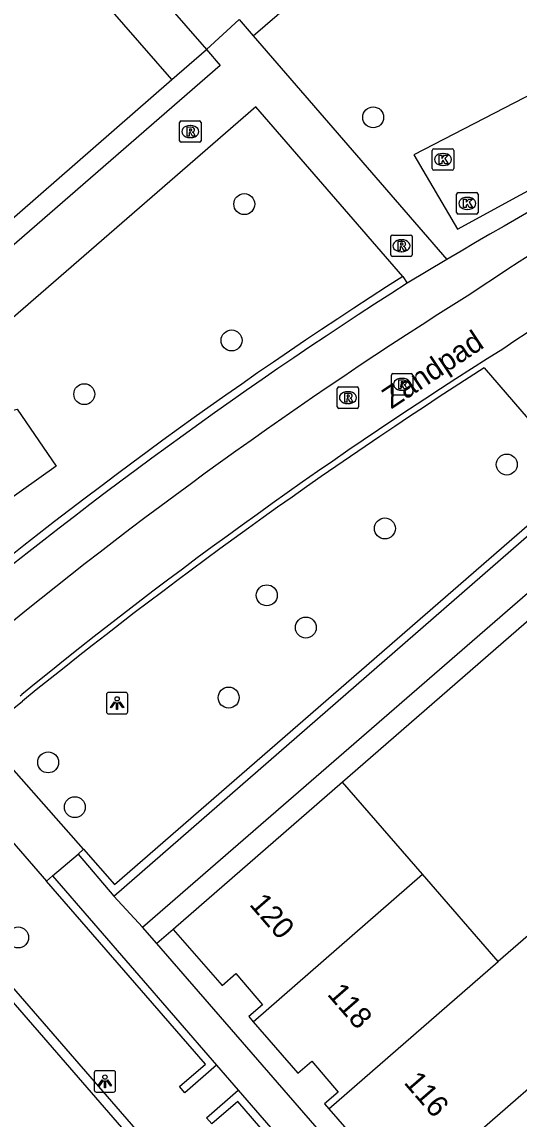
# Model space of a CAD drawing. Extents: x 155888 to 156864, y 383882 to 384671.
# Drawn here: x 156401.8 to 156425.1, y 384194.1 to 384245.3 of the extents above; entities that cross this region are included whole.
import ezdxf

# ---------------------------------------------------------------- set-up
doc = ezdxf.new("R2010")
doc.units = 0
for name, color, linetype in [('IMGEO_Boom', 7, 'Continuous'), ('IMGEO_Fietspad_gesloten', 7, 'Continuous'), ('IMGEO_Greppel_droge_sloot', 7, 'Continuous'), ('IMGEO_Groenvoorziening', 7, 'Continuous'), ('IMGEO_Haag', 7, 'Continuous'), ('IMGEO_Kolk', 7, 'Continuous'), ('IMGEO_Lichtpunt', 7, 'Continuous'), ('IMGEO_Muur', 7, 'Continuous'), ('IMGEO_Openbare_ruimte_label', 7, 'Continuous'), ('IMGEO_Pand', 7, 'Continuous'), ('IMGEO_Pand_nummerreeks', 7, 'Continuous'), ('IMGEO_Rijbaan_lokaal_gesloten', 7, 'Continuous'), ('IMGEO_Rijbaan_lokaal_open', 7, 'Continuous'), ('IMGEO_Rioolput', 7, 'Continuous'), ('IMGEO_Voetpad_open', 7, 'Continuous')]:
    doc.layers.add(name, color=color, linetype=linetype)

msp = doc.modelspace()

# ---------------------------------------------------------------- linework, layer by layer
at = {"layer": 'IMGEO_Boom'}
for centre in [(156418.24, 384240.823), (156412.22, 384236.774), (156411.626, 384230.412), (156404.747, 384227.906), (156424.479, 384224.622), (156418.785, 384221.638), (156413.271, 384218.519), (156415.094, 384217.013), (156411.49, 384213.746), (156403.061, 384210.724), (156404.306, 384208.634), (156401.66, 384202.553)]:
    msp.add_circle(centre, 0.489, dxfattribs=at)
at = {"layer": 'IMGEO_Fietspad_gesloten'}
msp.add_lwpolyline([(156401.748, 384213.827), (156401.836, 384213.898)], dxfattribs=at)
for centre, radius, start, end in [((156495.005, 384125.191), 129.416, 114.13728, 123.94123), ((156490.594, 384132.335), 118.055, 113.55203, 124.16998), ((156537.053, 384050.028), 215.365, 122.05638, 129.52025), ((156544.935, 384038.201), 226.598, 122.16964, 129.16167)]:
    msp.add_arc(centre, radius, start, end, dxfattribs=at)
at = {"layer": 'IMGEO_Greppel_droge_sloot'}
msp.add_lwpolyline([(156422.17, 384235.612), (156431.011, 384240.417), (156441.343, 384245.302), (156439.756, 384248.536), (156429.512, 384243.914), (156420.131, 384239.079), (156422.17, 384235.612)], dxfattribs=at)
at = {"layer": 'IMGEO_Groenvoorziening'}
msp.add_lwpolyline([(156403.428, 384224.546), (156400.183, 384222.251), (156397.278, 384226.11), (156401.616, 384227.204), (156403.428, 384224.546)], dxfattribs=at)
at = {"layer": 'IMGEO_Haag'}
for points in [[(156412.629, 384244.63), (156417.675, 384248.986), (156430.86, 384260.45)], [(156399.89, 384234.801), (156408.835, 384242.587)], [(156428.501, 384219.952), (156416.814, 384209.806)], [(156408.893, 384202.928), (156408.135, 384202.27)]]:
    msp.add_lwpolyline(points, dxfattribs=at)
at = {"layer": 'IMGEO_Kolk'}
for p, q in [((156420.999, 384238.43), (156420.999, 384239.282)), ((156421.074, 384239.356), (156421.926, 384239.356)), ((156421.487, 384239.136), (156421.512, 384239.136)), ((156422, 384239.282), (156422, 384238.43)), ((156421.51, 384238.576), (156421.485, 384238.576)), ((156421.926, 384238.356), (156421.074, 384238.356)), ((156422.135, 384236.382), (156422.135, 384237.234)), ((156422.21, 384237.308), (156423.062, 384237.308)), ((156422.623, 384237.088), (156422.648, 384237.088)), ((156423.136, 384237.234), (156423.136, 384236.382)), ((156422.646, 384236.528), (156422.621, 384236.528)), ((156423.062, 384236.308), (156422.21, 384236.308))]:
    msp.add_line(p, q, dxfattribs=at)
for points in [[(156420.999, 384238.43), (156420.999, 384239.282)], [(156421.074, 384239.356), (156421.926, 384239.356)], [(156421.32, 384239.056), (156421.443, 384239.056), (156421.443, 384238.905), (156421.573, 384239.056), (156421.737, 384239.056), (156421.591, 384238.905), (156421.744, 384238.656), (156421.592, 384238.656), (156421.507, 384238.82), (156421.443, 384238.753), (156421.443, 384238.656), (156421.32, 384238.656), (156421.32, 384239.056)], [(156422, 384239.282), (156422, 384238.43)], [(156421.926, 384238.356), (156421.074, 384238.356)], [(156422.135, 384236.382), (156422.135, 384237.234)], [(156422.21, 384237.308), (156423.062, 384237.308)], [(156422.456, 384237.008), (156422.579, 384237.008), (156422.579, 384236.857), (156422.709, 384237.008), (156422.873, 384237.008), (156422.727, 384236.857), (156422.88, 384236.608), (156422.728, 384236.608), (156422.643, 384236.772), (156422.579, 384236.705), (156422.579, 384236.608), (156422.456, 384236.608), (156422.456, 384237.008)], [(156423.136, 384237.234), (156423.136, 384236.382)], [(156423.062, 384236.308), (156422.21, 384236.308)]]:
    msp.add_lwpolyline(points, dxfattribs=at)
for centre, start, end in [((156421.076, 384239.28), 91.552, 178.448), ((156421.076, 384239.28), 91.552, 178.448), ((156421.924, 384239.28), 1.552, 88.448), ((156421.924, 384239.28), 1.552, 88.448), ((156421.076, 384238.432), 181.552, 268.448), ((156421.076, 384238.432), 181.552, 268.448), ((156421.924, 384238.432), 271.552, 358.448), ((156421.924, 384238.432), 271.552, 358.448), ((156422.212, 384237.232), 91.552, 178.448), ((156422.212, 384237.232), 91.552, 178.448), ((156423.06, 384237.232), 1.552, 88.448), ((156423.06, 384237.232), 1.552, 88.448), ((156422.212, 384236.384), 181.552, 268.448), ((156422.212, 384236.384), 181.552, 268.448), ((156423.06, 384236.384), 271.552, 358.448), ((156423.06, 384236.384), 271.552, 358.448)]:
    msp.add_arc(centre, 0.0765, start, end, dxfattribs=at)
for centre, major_axis, ratio, start_param, end_param in [((156421.486, 384238.856), (-0.387, 0.002), 0.722429, 4.712389, 7.853982), ((156421.511, 384238.856), (-0.39, 0.002), 0.717154, 1.570796, 4.712389), ((156422.622, 384236.808), (-0.387, 0.002), 0.722429, 4.712389, 7.853982), ((156422.647, 384236.808), (-0.39, 0.002), 0.717154, 1.570796, 4.712389)]:
    msp.add_ellipse(centre, major_axis=major_axis, ratio=ratio, start_param=start_param, end_param=end_param, dxfattribs=at)
at = {"layer": 'IMGEO_Lichtpunt'}
for p, q in [((156406.685, 384213.985), (156405.877, 384213.985)), ((156406.685, 384213.985), (156405.877, 384213.985)), ((156405.783, 384213.89), (156405.783, 384213.083)), ((156405.783, 384213.89), (156405.783, 384213.083)), ((156406.779, 384213.083), (156406.779, 384213.89)), ((156406.779, 384213.083), (156406.779, 384213.89)), ((156405.877, 384212.989), (156406.685, 384212.989)), ((156405.877, 384212.989), (156406.685, 384212.989)), ((156405.213, 384196.241), (156405.213, 384195.434)), ((156405.213, 384196.241), (156405.213, 384195.434)), ((156406.115, 384196.336), (156405.307, 384196.336)), ((156406.115, 384196.336), (156405.307, 384196.336)), ((156406.209, 384195.434), (156406.209, 384196.241)), ((156406.209, 384195.434), (156406.209, 384196.241)), ((156405.307, 384195.34), (156406.115, 384195.34)), ((156405.307, 384195.34), (156406.115, 384195.34))]:
    msp.add_line(p, q, dxfattribs=at)
for points in [[(156406.157, 384213.554), (156406.196, 384213.526), (156406.008, 384213.264), (156405.97, 384213.291), (156406.157, 384213.554)], [(156406.259, 384213.506), (156406.306, 384213.506), (156406.306, 384213.184), (156406.259, 384213.184), (156406.259, 384213.506)], [(156406.369, 384213.526), (156406.407, 384213.553), (156406.594, 384213.291), (156406.555, 384213.263), (156406.369, 384213.526)], [(156405.587, 384195.905), (156405.626, 384195.877), (156405.438, 384195.615), (156405.4, 384195.642), (156405.587, 384195.905)], [(156405.689, 384195.857), (156405.736, 384195.857), (156405.736, 384195.535), (156405.689, 384195.535), (156405.689, 384195.857)], [(156405.799, 384195.877), (156405.837, 384195.904), (156406.024, 384195.642), (156405.985, 384195.614), (156405.799, 384195.877)]]:
    msp.add_lwpolyline(points, dxfattribs=at)
for centre in [(156406.282, 384213.688), (156405.712, 384196.039)]:
    msp.add_circle(centre, 0.0994, dxfattribs=at)
for centre, start, end in [((156405.877, 384213.89), 90, 180), ((156405.877, 384213.89), 90, 180), ((156406.685, 384213.89), 0, 90), ((156406.685, 384213.89), 0, 90), ((156405.877, 384213.083), 180, 270), ((156405.877, 384213.083), 180, 270), ((156406.685, 384213.083), 270, 0), ((156406.685, 384213.083), 270, 360), ((156405.307, 384196.241), 90, 180), ((156405.307, 384196.241), 90, 180), ((156406.115, 384196.241), 0, 90), ((156406.115, 384196.241), 0, 90), ((156405.307, 384195.434), 180, 270), ((156405.307, 384195.434), 180, 270), ((156406.115, 384195.434), 270, 0), ((156406.115, 384195.434), 270, 360)]:
    msp.add_arc(centre, 0.0946, start, end, dxfattribs=at)
at = {"layer": 'IMGEO_Muur'}
for points in [[(156419.618, 384233.397), (156419.822, 384233.079)], [(156404.719, 384206.678), (156406.166, 384205.019), (156427.922, 384223.92)], [(156406.135, 384204.486), (156428.283, 384223.754)], [(156404.458, 384206.434), (156404.719, 384206.678)], [(156404.458, 384206.434), (156406.135, 384204.486)], [(156402.989, 384205.178), (156403.268, 384205.427)], [(156403.268, 384205.427), (156410.925, 384196.589)], [(156410.925, 384196.589), (156409.442, 384195.308), (156409.197, 384195.591), (156410.407, 384196.637), (156402.989, 384205.178)], [(156419.063, 384186.621), (156411.914, 384194.897), (156410.699, 384193.856), (156410.457, 384194.135), (156411.932, 384195.424)], [(156411.932, 384195.424), (156419.35, 384186.891), (156419.063, 384186.621)]]:
    msp.add_lwpolyline(points, dxfattribs=at)
for centre, radius, start, end in [((156539.571, 384045.608), 222.831, 122.56903, 130.00684), ((156536.39, 384050.113), 216.944, 122.50136, 130.13367)]:
    msp.add_arc(centre, radius, start, end, dxfattribs=at)
at = {"layer": 'IMGEO_Pand'}
for points in [[(156406.709, 384248.29), (156410.449, 384243.991)], [(156408.835, 384242.587), (156405.094, 384246.887)], [(156408.835, 384242.587), (156410.449, 384243.991)], [(156416.814, 384209.806), (156408.893, 384202.928)], [(156420.545, 384205.506), (156416.814, 384209.806)], [(156412.631, 384198.623), (156420.545, 384205.506)], [(156424.083, 384201.428), (156420.545, 384205.506)], [(156430.655, 384199.988), (156431.226, 384200.485), (156427.683, 384204.559), (156427.112, 384204.062), (156424.083, 384201.428)], [(156408.893, 384202.928), (156411.181, 384200.304), (156411.829, 384200.869), (156413.076, 384199.405), (156412.425, 384198.859), (156412.631, 384198.623)], [(156416.175, 384194.553), (156424.083, 384201.428)], [(156430.655, 384199.988), (156419.712, 384190.473)], [(156412.631, 384198.623), (156414.728, 384196.221), (156415.376, 384196.787), (156416.608, 384195.337), (156415.972, 384194.786), (156416.175, 384194.553)], [(156416.175, 384194.553), (156418.263, 384192.153), (156418.912, 384192.718), (156420.149, 384191.267), (156419.509, 384190.706), (156419.712, 384190.473)]]:
    msp.add_lwpolyline(points, dxfattribs=at)
at = {"layer": 'IMGEO_Rijbaan_lokaal_gesloten'}
msp.add_lwpolyline([(156395.631, 384206.125), (156395.653, 384206.088), (156395.745, 384205.951), (156395.847, 384205.822), (156395.961, 384205.703), (156396.428, 384205.193), (156399.273, 384201.968), (156437.383, 384158.067), (156443.7, 384150.805), (156476.876, 384112.6), (156481.951, 384106.723), (156483.127, 384105.407), (156500, 384085.986), (156516.29, 384067.237), (156517.607, 384065.738), (156518.453, 384064.739), (156519.101, 384063.991), (156519.163, 384063.918), (156519.227, 384063.847), (156519.291, 384063.776)], dxfattribs=at)
at = {"layer": 'IMGEO_Rijbaan_lokaal_open'}
msp.add_lwpolyline([(156437.73, 384158.369), (156399.619, 384202.271), (156396.759, 384205.513)], dxfattribs=at)
at = {"layer": 'IMGEO_Rioolput'}
for p, q in [((156409.199, 384239.732), (156409.199, 384240.584)), ((156409.274, 384240.658), (156410.126, 384240.658)), ((156410.2, 384240.584), (156410.2, 384239.732)), ((156409.687, 384240.438), (156409.712, 384240.438)), ((156410.126, 384239.658), (156409.274, 384239.658)), ((156409.71, 384239.878), (156409.685, 384239.878)), ((156419.06, 384234.405), (156419.06, 384235.257)), ((156419.135, 384235.331), (156419.987, 384235.331)), ((156419.548, 384235.111), (156419.573, 384235.111)), ((156420.061, 384235.257), (156420.061, 384234.405)), ((156419.571, 384234.551), (156419.546, 384234.551)), ((156419.987, 384234.331), (156419.135, 384234.331)), ((156419.088, 384227.938), (156419.088, 384228.79)), ((156419.163, 384228.864), (156420.015, 384228.864)), ((156420.089, 384228.79), (156420.089, 384227.938)), ((156416.635, 384228.242), (156417.487, 384228.242)), ((156419.576, 384228.644), (156419.601, 384228.644)), ((156416.56, 384227.316), (156416.56, 384228.168)), ((156417.048, 384228.022), (156417.073, 384228.022)), ((156417.561, 384228.168), (156417.561, 384227.316)), ((156420.015, 384227.864), (156419.163, 384227.864)), ((156419.599, 384228.084), (156419.574, 384228.084)), ((156417.487, 384227.242), (156416.635, 384227.242)), ((156417.071, 384227.462), (156417.046, 384227.462))]:
    msp.add_line(p, q, dxfattribs=at)
for points in [[(156409.199, 384239.732), (156409.199, 384240.584)], [(156409.274, 384240.658), (156410.126, 384240.658)], [(156410.2, 384240.584), (156410.2, 384239.732)], [(156409.788, 384240.356), (156409.536, 384240.358), (156409.536, 384239.958)], [(156409.536, 384239.958), (156409.66, 384239.958), (156409.66, 384240.12), (156409.671, 384240.12)], [(156409.714, 384240.277), (156409.66, 384240.277), (156409.66, 384240.196)], [(156409.66, 384240.196), (156409.712, 384240.196)], [(156409.718, 384240.091), (156409.789, 384239.958), (156409.929, 384239.958), (156409.864, 384240.084)], [(156410.126, 384239.658), (156409.274, 384239.658)], [(156419.06, 384234.405), (156419.06, 384235.257)], [(156419.135, 384235.331), (156419.987, 384235.331)], [(156419.649, 384235.029), (156419.397, 384235.031), (156419.397, 384234.631)], [(156419.575, 384234.95), (156419.521, 384234.95), (156419.521, 384234.869)], [(156420.061, 384235.257), (156420.061, 384234.405)], [(156419.397, 384234.631), (156419.521, 384234.631), (156419.521, 384234.793), (156419.532, 384234.793)], [(156419.521, 384234.869), (156419.573, 384234.869)], [(156419.579, 384234.764), (156419.65, 384234.631), (156419.79, 384234.631), (156419.725, 384234.757)], [(156419.987, 384234.331), (156419.135, 384234.331)], [(156419.088, 384227.938), (156419.088, 384228.79)], [(156419.163, 384228.864), (156420.015, 384228.864)], [(156420.089, 384228.79), (156420.089, 384227.938)], [(156416.635, 384228.242), (156417.487, 384228.242)], [(156419.677, 384228.562), (156419.425, 384228.564), (156419.425, 384228.164)], [(156419.425, 384228.164), (156419.549, 384228.164), (156419.549, 384228.326), (156419.56, 384228.326)], [(156419.603, 384228.483), (156419.549, 384228.483), (156419.549, 384228.402)], [(156419.549, 384228.402), (156419.601, 384228.402)], [(156419.607, 384228.297), (156419.678, 384228.164), (156419.818, 384228.164), (156419.753, 384228.29)], [(156416.56, 384227.316), (156416.56, 384228.168)], [(156417.149, 384227.94), (156416.897, 384227.942), (156416.897, 384227.542)], [(156417.075, 384227.861), (156417.021, 384227.861), (156417.021, 384227.78)], [(156417.021, 384227.78), (156417.073, 384227.78)], [(156417.561, 384228.168), (156417.561, 384227.316)], [(156420.015, 384227.864), (156419.163, 384227.864)], [(156417.487, 384227.242), (156416.635, 384227.242)], [(156416.897, 384227.542), (156417.021, 384227.542), (156417.021, 384227.704), (156417.032, 384227.704)], [(156417.079, 384227.675), (156417.15, 384227.542), (156417.29, 384227.542), (156417.225, 384227.668)]]:
    msp.add_lwpolyline(points, dxfattribs=at)
for centre, radius, start, end in [((156409.276, 384240.582), 0.0765, 91.552, 178.448), ((156409.276, 384240.582), 0.0765, 91.552, 178.448), ((156410.124, 384240.582), 0.0765, 1.552, 88.448), ((156410.124, 384240.582), 0.0765, 1.552, 88.448), ((156409.67, 384240.067), 0.0533, 26.0293, 88.6989), ((156409.696, 384240.385), 0.19, 274.7715, 282.9687), ((156409.72, 384240.181), 0.0964, 77.0061, 93.1865), ((156409.734, 384240.238), 0.0378, 276.6634, 79.6772), ((156409.787, 384240.246), 0.109, 350.3612, 89.416), ((156409.785, 384240.246), 0.112, 277.5842, 350.9817), ((156409.769, 384240.031), 0.108, 29.5134, 73.7905), ((156409.276, 384239.734), 0.0765, 181.552, 268.448), ((156409.276, 384239.734), 0.0765, 181.552, 268.448), ((156410.124, 384239.734), 0.0765, 271.552, 358.448), ((156410.124, 384239.734), 0.0765, 271.552, 358.448), ((156419.137, 384235.255), 0.0765, 91.552, 178.448), ((156419.137, 384235.255), 0.0765, 91.552, 178.448), ((156419.581, 384234.854), 0.0964, 77.0061, 93.1865), ((156419.595, 384234.911), 0.0378, 276.6634, 79.6772), ((156419.648, 384234.919), 0.109, 350.3612, 89.416), ((156419.646, 384234.919), 0.112, 277.5842, 350.9817), ((156419.985, 384235.255), 0.0765, 1.552, 88.448), ((156419.985, 384235.255), 0.0765, 1.552, 88.448), ((156419.137, 384234.407), 0.0765, 181.552, 268.448), ((156419.137, 384234.407), 0.0765, 181.552, 268.448), ((156419.531, 384234.74), 0.0533, 26.0293, 88.6989), ((156419.557, 384235.058), 0.19, 274.7715, 282.9687), ((156419.63, 384234.704), 0.108, 29.5134, 73.7905), ((156419.985, 384234.407), 0.0765, 271.552, 358.448), ((156419.985, 384234.407), 0.0765, 271.552, 358.448), ((156419.165, 384228.788), 0.0765, 91.552, 178.448), ((156419.165, 384228.788), 0.0765, 91.552, 178.448), ((156420.013, 384228.788), 0.0765, 1.552, 88.448), ((156420.013, 384228.788), 0.0765, 1.552, 88.448), ((156416.637, 384228.166), 0.0765, 91.552, 178.448), ((156416.637, 384228.166), 0.0765, 91.552, 178.448), ((156417.485, 384228.166), 0.0765, 1.552, 88.448), ((156417.485, 384228.166), 0.0765, 1.552, 88.448), ((156419.559, 384228.273), 0.0533, 26.0293, 88.6989), ((156419.585, 384228.591), 0.19, 274.7715, 282.9687), ((156419.609, 384228.387), 0.0964, 77.0061, 93.1865), ((156419.623, 384228.444), 0.0378, 276.6634, 79.6772), ((156419.676, 384228.452), 0.109, 350.3612, 89.416), ((156419.674, 384228.452), 0.112, 277.5842, 350.9817), ((156419.658, 384228.237), 0.108, 29.5134, 73.7905), ((156417.057, 384227.969), 0.19, 274.7715, 282.9687), ((156417.081, 384227.765), 0.0964, 77.0061, 93.1865), ((156417.095, 384227.822), 0.0378, 276.6634, 79.6772), ((156417.148, 384227.83), 0.109, 350.3612, 89.416), ((156417.146, 384227.83), 0.112, 277.5842, 350.9817), ((156419.165, 384227.94), 0.0765, 181.552, 268.448), ((156419.165, 384227.94), 0.0765, 181.552, 268.448), ((156420.013, 384227.94), 0.0765, 271.552, 358.448), ((156420.013, 384227.94), 0.0765, 271.552, 358.448), ((156416.637, 384227.318), 0.0765, 181.552, 268.448), ((156416.637, 384227.318), 0.0765, 181.552, 268.448), ((156417.031, 384227.651), 0.0533, 26.0293, 88.6989), ((156417.13, 384227.615), 0.108, 29.5134, 73.7905), ((156417.485, 384227.318), 0.0765, 271.552, 358.448), ((156417.485, 384227.318), 0.0765, 271.552, 358.448)]:
    msp.add_arc(centre, radius, start, end, dxfattribs=at)
for centre, major_axis, ratio, start_param, end_param in [((156409.686, 384240.158), (-0.387, 0.002), 0.722429, 4.712389, 7.853982), ((156409.711, 384240.158), (-0.39, 0.002), 0.717154, 1.570796, 4.712389), ((156419.547, 384234.831), (-0.387, 0.002), 0.722429, 4.712389, 7.853982), ((156419.572, 384234.831), (-0.39, 0.002), 0.717154, 1.570796, 4.712389), ((156419.575, 384228.364), (-0.387, 0.002), 0.722429, 4.712389, 7.853982), ((156419.6, 384228.364), (-0.39, 0.002), 0.717154, 1.570796, 4.712389), ((156417.047, 384227.742), (-0.387, 0.002), 0.722429, 4.712389, 7.853982), ((156417.072, 384227.742), (-0.39, 0.002), 0.717154, 1.570796, 4.712389)]:
    msp.add_ellipse(centre, major_axis=major_axis, ratio=ratio, start_param=start_param, end_param=end_param, dxfattribs=at)
at = {"layer": 'IMGEO_Voetpad_open'}
for points in [[(156410.449, 384243.991), (156411.974, 384245.385)], [(156411.974, 384245.385), (156412.629, 384244.63)], [(156412.629, 384244.63), (156421.676, 384234.19)], [(156410.449, 384243.991), (156411.089, 384243.242), (156389.114, 384224.168)], [(156419.618, 384233.397), (156412.765, 384241.311), (156391.014, 384222.467)], [(156421.676, 384234.19), (156419.822, 384233.079)], [(156423.421, 384229.127), (156427.922, 384223.92)], [(156407.467, 384203.039), (156429.45, 384222.091)], [(156404.719, 384206.678), (156399.951, 384212.058), (156401.861, 384213.582)], [(156396.759, 384205.513), (156400.131, 384208.443), (156402.989, 384205.178)], [(156403.268, 384205.427), (156404.458, 384206.434)], [(156406.135, 384204.486), (156407.467, 384203.039)], [(156408.135, 384202.27), (156407.467, 384203.039)], [(156443.915, 384161.094), (156408.135, 384202.27)], [(156410.925, 384196.589), (156411.932, 384195.424)]]:
    msp.add_lwpolyline(points, dxfattribs=at)
for centre, radius, start, end in [((156555.974, 384007.163), 263.775, 115.22336, 120.60653), ((156550.145, 384030.645), 235.487, 122.55678, 129.02726)]:
    msp.add_arc(centre, radius, start, end, dxfattribs=at)

# ---------------------------------------------------------------- texts
at = {"layer": 'IMGEO_Openbare_ruimte_label'}
msp.add_text('Zandpad', height=1, rotation=33.6265, dxfattribs=at).set_placement((156419.085, 384227.189))
at = {"layer": 'IMGEO_Pand_nummerreeks'}
for s, rotation, p in [('120', 310.956, (156412.423, 384204.078)), ('118', 310.956, (156416.059, 384199.888)), ('116', 310.9548, (156419.636, 384195.767))]:
    msp.add_text(s, height=1, rotation=rotation, dxfattribs=at).set_placement(p)

doc.saveas('drawing.dxf')
